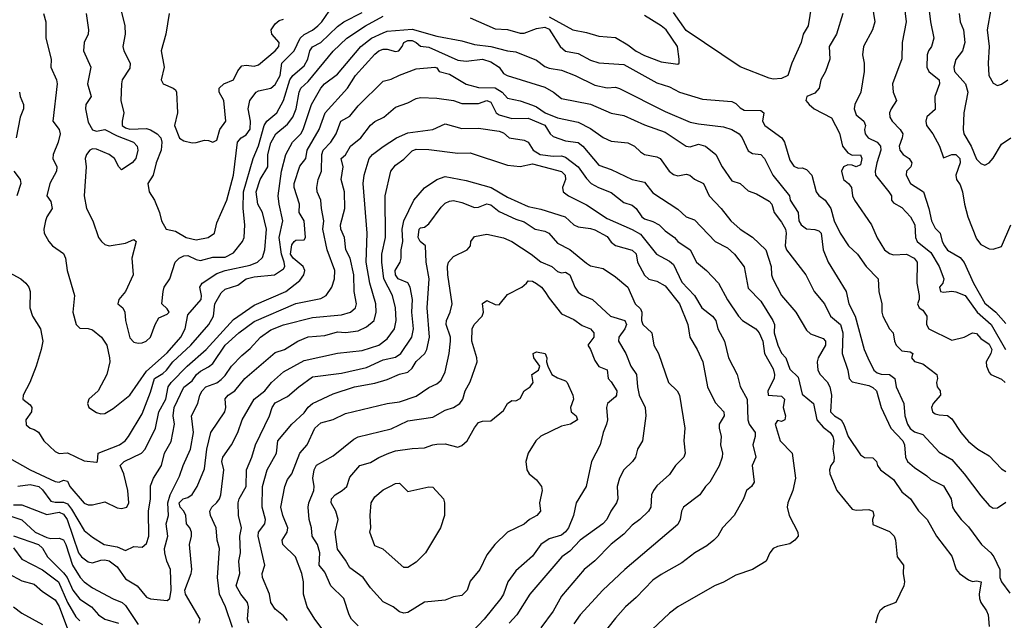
# Model space of a CAD drawing. Header units: metres. Extents: x -46681 to -43747, y -240911 to -237677.
# Tile 620 of 656: x -45669 to -45550, y -239042 to -238970. Entities that reach past the tile are written whole.
import ezdxf

# ---------------------------------------------------------------- set-up
doc = ezdxf.new("R2010")
doc.units = ezdxf.units.M
doc.layers.add('CONTOUR_INDEX', color=1, linetype='Continuous')
doc.layers.add('CONTOUR_INTER', color=3, linetype='Continuous')

msp = doc.modelspace()

# ---------------------------------------------------------------- linework, layer by layer
at = {"layer": 'CONTOUR_INDEX'}
for points, elevation in [([(-45562.31, -238968.02), (-45562.1, -238970.02), (-45562.58, -238972.52), (-45562.6, -238974.51), (-45563.74, -238977.52), (-45563.64, -238978.52), (-45563.24, -238979.52), (-45563.91, -238980.52), (-45564.08, -238981.02), (-45564.05, -238981.52), (-45563.78, -238982.02), (-45562.81, -238983.02), (-45562.5, -238983.52), (-45562.56, -238984.02), (-45562.94, -238985.02), (-45562.87, -238985.52), (-45562.46, -238986.02), (-45561.74, -238986.52), (-45561.39, -238987.02), (-45561.51, -238987.52), (-45562.03, -238988.02), (-45562.1, -238988.52), (-45561.57, -238989.52), (-45560.01, -238990.52), (-45559.36, -238992.52), (-45559.03, -238994.02), (-45558.6, -238994.92), (-45558, -238995.52), (-45557.76, -238996.52), (-45557.48, -238997.02), (-45557.1, -238997.56), (-45555.6, -238998.43), (-45555.1, -238999.03), (-45553.99, -239001.52), (-45552.6, -239003.94), (-45551.29, -239005.02), (-45550.1, -239006.41)], 90), ([(-45650.85, -238969.02), (-45651.26, -238971.52), (-45651.84, -238973.52), (-45651.46, -238975.52), (-45651.83, -238977.02), (-45651.58, -238977.52), (-45650.37, -238978.02), (-45650.1, -238978.23), (-45649.97, -238978.52), (-45649.84, -238981.02), (-45650.2, -238982.52), (-45649.6, -238984.07), (-45649.1, -238984.36), (-45648.1, -238984.61), (-45647.6, -238984.59), (-45646.6, -238984.28), (-45646.1, -238984.32), (-45645.6, -238984.55), (-45645.1, -238984.3), (-45644.76, -238983.02), (-45644.03, -238982.02), (-45644.27, -238979.52), (-45644.84, -238978.52), (-45644.85, -238978.02), (-45644.26, -238977.52), (-45643.11, -238977.02), (-45642.6, -238975.96), (-45642.1, -238975.34), (-45641.6, -238975.27), (-45640.6, -238975.39), (-45640.1, -238975.23), (-45638.09, -238973.52), (-45637.65, -238973.02), (-45637.6, -238972.52), (-45638.5, -238971.52), (-45638.56, -238971.02), (-45638.1, -238970.27), (-45637.6, -238969.88), (-45637.1, -238969.71)], 90), ([(-45670.1, -239022.61), (-45667.59, -239024.02), (-45664.6, -239025.43), (-45664.1, -239025.51), (-45663.6, -239025.27), (-45663.1, -239025.41), (-45662.82, -239026.02), (-45661.1, -239028.05), (-45660.6, -239028.25), (-45660.1, -239028.23), (-45658.6, -239027.88), (-45657.1, -239028.59), (-45656.6, -239028.7), (-45655.94, -239028.52), (-45655.71, -239028.02), (-45655.83, -239026.52), (-45656.33, -239024.52), (-45656.74, -239023.52), (-45656.28, -239023.02), (-45654.2, -239022.02), (-45653.75, -239021.52), (-45652.5, -239019.02), (-45652.11, -239017.02), (-45651.24, -239015.52), (-45650.96, -239014.02), (-45650.63, -239013.52), (-45648.68, -239011.52), (-45646.4, -239009.52), (-45643.1, -239005.9), (-45640.6, -239004.18), (-45636.81, -239002.52), (-45635.1, -239001.2), (-45634.63, -239000.52), (-45634.53, -239000.02), (-45634.72, -238999.52), (-45635.93, -238998.52), (-45636.23, -238998.02), (-45636.1, -238996.92), (-45635.79, -238996.52), (-45635.6, -238996.36), (-45634.6, -238996.3), (-45634.43, -238996.02), (-45634.61, -238994.02), (-45635.18, -238993.02), (-45635.15, -238992.02), (-45635.79, -238990.02), (-45635.8, -238989.52), (-45635.1, -238987.45), (-45634.38, -238986.52), (-45634.24, -238985.52), (-45632.78, -238983.02), (-45632.06, -238981.02), (-45629.37, -238978.02), (-45628.41, -238976.52), (-45626.1, -238973.93), (-45625.6, -238973.53), (-45625.1, -238973.32), (-45624.6, -238973.32), (-45623.6, -238973.6), (-45623.18, -238973.52), (-45622.79, -238973.02), (-45622.6, -238972.52), (-45622.1, -238972.28), (-45621.6, -238972.29), (-45621.1, -238972.52), (-45620.6, -238972.99), (-45619.6, -238973.11), (-45616.1, -238974.66), (-45615.1, -238974.78), (-45613.1, -238974.55), (-45612.1, -238974.85), (-45611.1, -238975.49), (-45610.6, -238976.25), (-45610.15, -238976.52), (-45605.6, -238977.9), (-45604.55, -238978.52), (-45603.6, -238979.29), (-45600.1, -238979.95), (-45597.6, -238981.06), (-45596.1, -238981.33), (-45593.6, -238982.44), (-45591.1, -238983.35), (-45588.6, -238985.01), (-45588.1, -238985.09), (-45587.1, -238984.78), (-45586.26, -238985.02), (-45585, -238986.02), (-45584.27, -238987.52), (-45583.1, -238989.21), (-45582.08, -238989.52), (-45581.1, -238990.42), (-45580.1, -238990.78), (-45578.6, -238991.66), (-45578.27, -238992.02), (-45577.99, -238993.02), (-45577.1, -238994.2), (-45576.64, -238995.02), (-45576.56, -238995.52), (-45576.68, -238997.02), (-45576.49, -238997.52), (-45574.18, -239000.52), (-45573.17, -239002.52), (-45571.93, -239004.02), (-45571.19, -239005.52), (-45570, -239006.52), (-45569.72, -239007.52), (-45569.79, -239010.02), (-45569.13, -239012.02), (-45568.95, -239013.02), (-45568.6, -239013.43), (-45566.6, -239013.87), (-45566.1, -239014.11), (-45565.66, -239014.52), (-45565.09, -239016.52), (-45563.92, -239019.02), (-45562.49, -239020.52), (-45562.29, -239021.02), (-45562.17, -239022.52), (-45561.91, -239023.02), (-45561.1, -239023.75), (-45559.6, -239024.73), (-45559.1, -239025.18), (-45557.6, -239025.97), (-45556.67, -239027.52), (-45556.52, -239028.52), (-45556.22, -239029.02), (-45555.47, -239030.02), (-45554.6, -239030.88), (-45553.03, -239033.02), (-45551.9, -239034.02), (-45551.51, -239034.52), (-45550.82, -239036.02), (-45550.81, -239037.02), (-45550.62, -239037.52), (-45549.6, -239038.87)], 95), ([(-45641.28, -239042.52), (-45641.43, -239042.02), (-45641.3, -239040.52), (-45641.42, -239040.02), (-45642.24, -239039.02), (-45642.77, -239038.02), (-45642.36, -239036.52), (-45642.46, -239035.02), (-45642.27, -239034.02), (-45642.33, -239032.02), (-45642.13, -239031.02), (-45642.51, -239029.52), (-45642.56, -239028.02), (-45642.41, -239027.52), (-45641.6, -239026.02), (-45641.55, -239024.02), (-45640.9, -239022.52), (-45640.45, -239021.02), (-45638.77, -239017.52), (-45638.47, -239016.52), (-45638.1, -239015.96), (-45636.6, -239015.19), (-45635.25, -239014.02), (-45633.6, -239012.83), (-45630.1, -239012.39), (-45627.1, -239011.69), (-45625.1, -239010.79), (-45623.6, -239010.44), (-45622.97, -239010.02), (-45621.63, -239008.02), (-45621.42, -239007.02), (-45621.63, -239005.02), (-45621.56, -239003.52), (-45621.83, -239002.02), (-45622.1, -239001.51), (-45623.28, -239001.02), (-45623.6, -239000.52), (-45623.62, -239000.02), (-45623.03, -238999.02), (-45622.93, -238998.52), (-45622.93, -238997.52), (-45622.73, -238996.52), (-45622.78, -238995.02), (-45622.61, -238994.02), (-45621.39, -238991.52), (-45620.1, -238990.06), (-45618.6, -238989.02), (-45617.6, -238988.66), (-45615.1, -238989.15), (-45612.09, -238990.02), (-45610.1, -238991.16), (-45607.6, -238992.28), (-45606.1, -238992.62), (-45603.18, -238993.52), (-45602.1, -238994.52), (-45601.6, -238994.73), (-45600.1, -238994.93), (-45599.6, -238995.12), (-45598.1, -238995.91), (-45597.6, -238996.6), (-45597.1, -238997.01), (-45595.1, -238997.54), (-45594.6, -238997.99), (-45594.46, -238999.02), (-45593.6, -239000.55), (-45593.1, -239001.05), (-45592.1, -239001.28), (-45591.1, -239001.87), (-45589.37, -239004.02), (-45588.39, -239006.52), (-45588.16, -239008.02), (-45587.27, -239009.52), (-45586.58, -239011.02), (-45586.02, -239014.02), (-45585.1, -239015.93), (-45584.04, -239017.02), (-45584.02, -239017.52), (-45584.61, -239018.52), (-45584.62, -239019.02), (-45584.36, -239020.02), (-45584.45, -239021.02), (-45584.21, -239022.02), (-45584.23, -239022.52), (-45584.6, -239023.55), (-45585.73, -239025.52), (-45586.26, -239026.02), (-45586.95, -239027.02), (-45588.92, -239028.52), (-45589.14, -239029.02), (-45589.29, -239030.02), (-45589.6, -239030.6), (-45595.97, -239036.02), (-45598.63, -239038.52), (-45601.34, -239041.52), (-45602.1, -239042.57)], 100), ([(-45624.27, -239026.02), (-45623.6, -239025.68), (-45623.1, -239025.62), (-45622.1, -239026.63), (-45619.6, -239026.08), (-45619.1, -239026.11), (-45617.82, -239027.52), (-45617.69, -239028.02), (-45617.68, -239029.52), (-45618.19, -239031.02), (-45619.99, -239034.02), (-45621.1, -239035.14), (-45622.1, -239035.8), (-45622.6, -239035.8), (-45625.1, -239033.58), (-45626.1, -239033.2), (-45626.68, -239031.52), (-45626.55, -239031.02), (-45626.66, -239029.52), (-45626.51, -239028.02), (-45626.1, -239027.29), (-45625.1, -239026.42), (-45624.27, -239026.02)], 105), ([(-45669.6, -239033.43), (-45668.6, -239034.79), (-45666.1, -239036.09), (-45664.19, -239037.52), (-45663.1, -239040.03), (-45662.1, -239041.73), (-45661.6, -239042.23)], 100)]:
    msp.add_lwpolyline(points, dxfattribs=dict(at, elevation=elevation))
at = {"layer": 'CONTOUR_INTER'}
for points, elevation in [([(-45559.51, -238967.02), (-45559.15, -238970.02), (-45558.76, -238972.02), (-45559.02, -238973.02), (-45559.4, -238973.52), (-45559.54, -238974.02), (-45559.6, -238975.52), (-45559.35, -238976.02), (-45558.1, -238977.01), (-45558.07, -238977.52), (-45558.63, -238979.02), (-45558.6, -238980.61), (-45559.6, -238981.5), (-45559.72, -238982.02), (-45559.62, -238982.52), (-45558.87, -238983.52), (-45558.06, -238985.02), (-45557.6, -238986.42), (-45556.6, -238986.03), (-45556.1, -238986.04), (-45555.64, -238986.52), (-45555.6, -238987.02), (-45556.12, -238988.52), (-45556.01, -238989.02), (-45555.6, -238989.67), (-45555.29, -238990.52), (-45555.07, -238992.02), (-45554.68, -238993.52), (-45553.6, -238996.17), (-45553.1, -238996.86), (-45552.1, -238997.41), (-45551.6, -238997.45), (-45550.6, -238997.1), (-45549.5, -238994.52)], 89), ([(-45573.51, -238968.02), (-45573.91, -238970.52), (-45574.5, -238971.52), (-45574.73, -238972.52), (-45575.87, -238975.02), (-45576.36, -238976.52), (-45577.1, -238976.87), (-45578.1, -238976.96), (-45578.6, -238976.83), (-45582.1, -238975.46), (-45588.6, -238971.1), (-45590.1, -238968.93)], 93), ([(-45566.18, -238968.02), (-45565.88, -238970.02), (-45566.15, -238971.02), (-45567.21, -238973.02), (-45567.34, -238974.02), (-45567.14, -238975.02), (-45567.14, -238976.02), (-45567.53, -238978.52), (-45568.28, -238980.02), (-45568.37, -238980.52), (-45568.1, -238981.23), (-45567.19, -238982.02), (-45567, -238982.52), (-45567.1, -238983.02), (-45567.03, -238983.52), (-45566.66, -238984.02), (-45565.6, -238984.54), (-45565.19, -238985.02), (-45565.15, -238985.52), (-45565.64, -238987.02), (-45565.84, -238988.02), (-45565.8, -238988.52), (-45564.16, -238990.52), (-45563.87, -238991.02), (-45563.86, -238991.52), (-45563.6, -238991.86), (-45562.6, -238992.41), (-45561.57, -238993.52), (-45561.06, -238994.52), (-45560.98, -238996.02), (-45560.78, -238996.52), (-45559.1, -238997.85), (-45558.1, -238999.52), (-45557.55, -239001.02), (-45557.69, -239001.52), (-45558.08, -239002.02), (-45557.96, -239002.52), (-45557.6, -239002.61), (-45556.6, -239002.51), (-45556.1, -239002.58), (-45554.99, -239003.02), (-45553.53, -239005.02), (-45551.84, -239006.52), (-45550.13, -239009.52)], 91), ([(-45551.91, -238968.52), (-45552.33, -238971.02), (-45552.09, -238973.02), (-45552.21, -238975.02), (-45552.13, -238976.52), (-45551.6, -238977.41), (-45551.1, -238977.73), (-45550.6, -238977.55), (-45549.84, -238977.02)], 87), ([(-45665.98, -238969.02), (-45665.73, -238970.02), (-45665.7, -238972.02), (-45665.06, -238974.52), (-45665.09, -238975.52), (-45664.43, -238977.02), (-45664.36, -238977.52), (-45664.85, -238982.02), (-45664.11, -238983.02), (-45663.98, -238983.52), (-45664.23, -238984.52), (-45664.81, -238986.02), (-45664.86, -238986.52), (-45664.37, -238987.52), (-45664.41, -238988.02), (-45665.21, -238989.52), (-45665.61, -238991.02), (-45665.1, -238991.7), (-45664.93, -238992.52), (-45665.58, -238993.52), (-45665.75, -238994.02), (-45665.96, -238995.02), (-45665.93, -238995.52), (-45665.36, -238996.52), (-45664.91, -238997.02), (-45663.6, -238997.96), (-45663.35, -238998.52), (-45663.14, -239000.02), (-45662.27, -239003.02), (-45662.46, -239005.02), (-45662.05, -239006.52), (-45661.6, -239006.96), (-45660.6, -239006.99), (-45660.1, -239007.16), (-45659.01, -239008.02), (-45658.37, -239009.02), (-45658.03, -239010.52), (-45658, -239011.02), (-45658.38, -239012.52), (-45659.41, -239014.52), (-45660.54, -239015.52), (-45660.71, -239016.02), (-45660.52, -239016.52), (-45659.6, -239017.13), (-45659.1, -239017.29), (-45658.6, -239017.22), (-45657.6, -239016.65), (-45655.6, -239015.02), (-45653.6, -239012.15), (-45651.1, -239009.92), (-45649.47, -239008.02), (-45648.91, -239007.02), (-45648.6, -239005.33), (-45647, -239003.52), (-45646.97, -239003.02), (-45647.15, -239002.02), (-45646.87, -239001.52), (-45645.1, -239000.35), (-45644.1, -238999.99), (-45641.1, -238999.35), (-45640.22, -238999.02), (-45639.6, -238998.43), (-45639.32, -238997.52), (-45639.13, -238995.02), (-45639.63, -238993.02), (-45640.19, -238992.02), (-45640.36, -238990.52), (-45639.89, -238989.02), (-45638.99, -238987.52), (-45638.96, -238986.02), (-45638.6, -238984.61), (-45638, -238983.52), (-45636.6, -238982.38), (-45635.96, -238981.52), (-45635.55, -238980.52), (-45635.21, -238978.52), (-45635, -238978.02), (-45634.1, -238977.23), (-45631.1, -238973.59), (-45629.45, -238972.02), (-45627.22, -238970.52), (-45625.1, -238969.34)], 93), ([(-45660.84, -238969.02), (-45660.56, -238971.02), (-45660.63, -238971.52), (-45661.1, -238972.52), (-45661.18, -238973.52), (-45660.31, -238975.52), (-45660.71, -238977.52), (-45660.27, -238979.02), (-45660.89, -238980.02), (-45660.93, -238980.52), (-45660.6, -238982.14), (-45660.1, -238983.04), (-45659.6, -238983.23), (-45658.6, -238983), (-45657.1, -238983.78), (-45655.16, -238984.52), (-45654.7, -238985.02), (-45654.64, -238985.52), (-45654.87, -238986.52), (-45655.3, -238987.02), (-45656.6, -238987.86), (-45656.93, -238987.52), (-45657.45, -238986.52), (-45658.1, -238986.04), (-45659.6, -238985.4), (-45660.1, -238985.33), (-45660.4, -238985.52), (-45660.83, -238986.02), (-45660.99, -238986.52), (-45660.85, -238987.52), (-45661.11, -238991.02), (-45660.81, -238992.52), (-45660.06, -238994.02), (-45659.38, -238996.02), (-45659.02, -238996.52), (-45658.6, -238996.87), (-45658.1, -238997.05), (-45656.1, -238996.71), (-45655.1, -238996.25), (-45654.85, -238996.52), (-45655.37, -238998.52), (-45655.21, -239000.52), (-45656.1, -239002.52), (-45656.91, -239003.52), (-45657.04, -239004.02), (-45656.44, -239004.52), (-45656.19, -239005.02), (-45656.13, -239006.02), (-45655.6, -239008.12), (-45655.1, -239008.65), (-45654.6, -239008.77), (-45654.1, -239008.73), (-45653.62, -239008.52), (-45653.1, -239008.05), (-45652.54, -239006.52), (-45652.1, -239005.71), (-45651.1, -239005.28), (-45650.85, -239005.02), (-45651.1, -239004.62), (-45651.73, -239004.02), (-45651.56, -239002.52), (-45651.44, -239002.02), (-45650.79, -239001.02), (-45650.14, -238999.02), (-45649.66, -238998.52), (-45649.1, -238998.25), (-45648.6, -238998.18), (-45647.6, -238998.69), (-45647.1, -238998.8), (-45645.6, -238998.38), (-45644.1, -238998.41), (-45643.1, -238997.86), (-45642.01, -238996.52), (-45641.83, -238996.02), (-45641.74, -238994.52), (-45641.94, -238992.52), (-45641.89, -238990.52), (-45640.72, -238986.52), (-45640.1, -238984.97), (-45639.43, -238982.52), (-45639.1, -238981.99), (-45637.88, -238981.02), (-45637.1, -238979.52), (-45636.33, -238977.02), (-45635.98, -238976.52), (-45634.6, -238975.33), (-45634.17, -238974.52), (-45633.91, -238973.52), (-45633.6, -238973.04), (-45632.57, -238972.52), (-45630.6, -238970.59), (-45629.82, -238970.02), (-45627.6, -238968.92)], 92), ([(-45656.6, -238968.87), (-45656.19, -238970.52), (-45656.16, -238971.52), (-45656.42, -238973.02), (-45656.33, -238973.52), (-45655.54, -238975.02), (-45655.6, -238975.61), (-45656.52, -238977.02), (-45656.59, -238977.52), (-45656.67, -238979.52), (-45656.33, -238981.02), (-45656.53, -238982.02), (-45656.5, -238982.52), (-45656.1, -238982.81), (-45655.6, -238982.96), (-45653.6, -238982.91), (-45653.1, -238983.05), (-45652.31, -238983.52), (-45651.85, -238984.02), (-45651.72, -238984.52), (-45651.84, -238985.52), (-45652.42, -238987.02), (-45652.79, -238988.52), (-45653.41, -238989.52), (-45653.25, -238990.52), (-45652.62, -238991.52), (-45652.01, -238993.02), (-45651.79, -238994.02), (-45651.23, -238995.02), (-45650.1, -238995.25), (-45648.79, -238996.02), (-45647.6, -238996.31), (-45646.16, -238996.02), (-45645.4, -238995.52), (-45645.1, -238994.25), (-45643.9, -238991.52), (-45643.11, -238988.52), (-45642.64, -238984.52), (-45642.2, -238984.02), (-45641.6, -238983.65), (-45641.1, -238982.97), (-45641.06, -238982.02), (-45641.33, -238980.52), (-45641.14, -238979.52), (-45640.38, -238978.52), (-45640.1, -238978.36), (-45638.6, -238978.05), (-45638.1, -238977.58), (-45637.5, -238976.52), (-45637.27, -238975.02), (-45635.8, -238973.52), (-45635.08, -238972.02), (-45634.6, -238971.55), (-45633.6, -238971.03), (-45632.97, -238970.52), (-45632.47, -238970.02), (-45631.6, -238968.76)], 91), ([(-45614.6, -238969.55), (-45611.6, -238970.87), (-45610.1, -238970.98), (-45608.6, -238971.41), (-45608.1, -238971.41), (-45606.6, -238970.83), (-45605.6, -238970.7), (-45605.1, -238970.92), (-45603.78, -238973.02), (-45603.1, -238973.57), (-45601.6, -238973.86), (-45600.1, -238974.64), (-45599.1, -238974.99), (-45596.1, -238975.2), (-45592.1, -238977.37), (-45590.6, -238977.88), (-45589.39, -238978.52), (-45586.6, -238979.34), (-45583.1, -238979.62), (-45582.6, -238979.87), (-45582.1, -238980.4), (-45581.6, -238980.68), (-45579.6, -238980.74), (-45579.24, -238981.02), (-45579.4, -238982.02), (-45579.13, -238982.52), (-45577.05, -238984.02), (-45576.74, -238984.52), (-45576.1, -238986.72), (-45575.6, -238987.45), (-45575.1, -238987.67), (-45574.6, -238987.64), (-45574.1, -238987.82), (-45573.43, -238988.52), (-45572.93, -238990.52), (-45572.6, -238990.98), (-45571.85, -238991.52), (-45571.18, -238992.52), (-45570.76, -238994.02), (-45570.05, -238995.52), (-45569.03, -238997.02), (-45567.94, -238998.02), (-45566.92, -238999.52), (-45565.45, -239001.02), (-45565.39, -239002.52), (-45565.03, -239004.02), (-45565.03, -239005.02), (-45564.9, -239005.52), (-45564.1, -239007.03), (-45563.66, -239007.52), (-45563.51, -239008.52), (-45563.29, -239009.02), (-45562.6, -239009.67), (-45561.6, -239009.79), (-45561.29, -239010.02), (-45561.43, -239010.52), (-45561.1, -239010.97), (-45560.1, -239011.24), (-45558.38, -239012.52), (-45558.32, -239013.02), (-45558.45, -239013.52), (-45558.35, -239014.02), (-45558.01, -239014.52), (-45557.95, -239015.02), (-45558.84, -239016.02), (-45559.03, -239016.52), (-45558.9, -239017.02), (-45558.6, -239017.27), (-45558.1, -239017.41), (-45557.1, -239017.48), (-45556.6, -239017.88), (-45555.51, -239019.52), (-45554.6, -239020.61), (-45553.47, -239021.52), (-45552.1, -239022.32), (-45550.6, -239023.9), (-45550.1, -239024.23)], 93), ([(-45605.1, -238969.44), (-45602.25, -238971.02), (-45600.6, -238971.31), (-45599.1, -238971.78), (-45597.1, -238971.94), (-45595.6, -238972.81), (-45594.6, -238973.56), (-45593.6, -238974.08), (-45591.6, -238974.86), (-45589.6, -238975.16), (-45589.42, -238975.02), (-45589.43, -238974.52), (-45589.64, -238973.02), (-45591, -238971.02), (-45591.58, -238970.52), (-45593.6, -238969.28)], 92), ([(-45569.71, -238969.02), (-45570.49, -238971.52), (-45571.38, -238973.02), (-45571.28, -238974.52), (-45571.8, -238976.02), (-45572.38, -238977.02), (-45572.56, -238978.02), (-45573.1, -238978.62), (-45574.06, -238979.02), (-45574.19, -238979.52), (-45573.79, -238980.02), (-45573.15, -238980.52), (-45571.1, -238981.59), (-45570.1, -238983.44), (-45569.76, -238985.02), (-45569.1, -238985.84), (-45568.6, -238986.12), (-45567.6, -238986.06), (-45567.44, -238986.52), (-45567.6, -238987.28), (-45568.1, -238987.52), (-45568.6, -238987.3), (-45569.1, -238987.26), (-45569.65, -238987.52), (-45569.89, -238988.02), (-45569.65, -238989.02), (-45569.02, -238989.52), (-45568.66, -238990.02), (-45568.54, -238991.02), (-45568.32, -238991.52), (-45566.27, -238994.52), (-45565.6, -238996.05), (-45564.68, -238997.52), (-45564.1, -238997.96), (-45563.6, -238998.1), (-45562.05, -238998.02), (-45561.14, -238998.52), (-45560.78, -238999.02), (-45560.8, -239001.52), (-45560.52, -239003.02), (-45560.52, -239003.52), (-45560.74, -239004.02), (-45560.54, -239004.52), (-45560.1, -239004.79), (-45559.59, -239005.52), (-45559.63, -239006.52), (-45559.34, -239007.02), (-45556.6, -239008.39), (-45555.1, -239008.05), (-45554.1, -239007.52), (-45553.6, -239007.6), (-45553.1, -239008.18), (-45552.1, -239008.88), (-45551.77, -239009.52), (-45551.89, -239010.02), (-45552.44, -239011.02), (-45552.4, -239011.52), (-45552.1, -239012.28), (-45551.89, -239012.52), (-45550.6, -239013.1), (-45550.17, -239013.52)], 92), ([(-45555.7, -238969.02), (-45555.58, -238970.02), (-45555.19, -238971.02), (-45555.03, -238972.52), (-45555.3, -238973.52), (-45556.1, -238974.58), (-45556.34, -238975.52), (-45556.28, -238976.02), (-45554.95, -238977.52), (-45554.67, -238978.52), (-45555.14, -238981.02), (-45555.22, -238983.02), (-45555.13, -238983.52), (-45554.25, -238985.02), (-45553.6, -238986.57), (-45553.1, -238987.1), (-45552.6, -238987.31), (-45552.1, -238987.02), (-45551.6, -238986.45), (-45550.6, -238984.77), (-45549.47, -238984.02)], 88), ([(-45670.58, -239000.02), (-45668.71, -239001.02), (-45668.12, -239001.52), (-45667.77, -239002.02), (-45667.58, -239002.52), (-45667.65, -239004.52), (-45667.31, -239005.52), (-45666.34, -239007.02), (-45666.09, -239008.52), (-45666.26, -239009.52), (-45666.88, -239011.52), (-45667.65, -239013.52), (-45668.46, -239015.02), (-45668.49, -239015.52), (-45667.6, -239016.21), (-45667.4, -239016.52), (-45667.45, -239017.02), (-45668.11, -239018.02), (-45668.1, -239018.61), (-45667.6, -239019.01), (-45667.1, -239019.15), (-45666.6, -239019.47), (-45665.94, -239020.52), (-45664.6, -239021.83), (-45664.1, -239022.05), (-45663.1, -239021.96), (-45661.1, -239022.94), (-45659.6, -239023.12), (-45659.47, -239023.02), (-45659.42, -239022.02), (-45656.84, -239021.02), (-45656.17, -239020.52), (-45655.74, -239020.02), (-45654.1, -239017.27), (-45653.1, -239014.67), (-45652.61, -239013.02), (-45651.6, -239012.43), (-45651.16, -239012.02), (-45650.4, -239011.02), (-45648.24, -239009.02), (-45646.06, -239006.52), (-45645.51, -239005.52), (-45645.35, -239004.02), (-45644.6, -239002.69), (-45644.1, -239002.25), (-45642.6, -239001.77), (-45641.59, -239001.02), (-45640.6, -239000.77), (-45638.15, -239000.52), (-45637.1, -238999.79), (-45636.94, -238999.52), (-45636.99, -238999.02), (-45637.31, -238998.02), (-45637.62, -238996.02), (-45637.17, -238994.02), (-45637.62, -238992.02), (-45637.71, -238991.02), (-45637.34, -238988.02), (-45636.81, -238986.02), (-45636.02, -238984.52), (-45635, -238983.52), (-45634.7, -238983.02), (-45633.73, -238980.02), (-45632.58, -238978.02), (-45632.16, -238977.52), (-45630.6, -238976.35), (-45627.79, -238973.02), (-45626.47, -238972.02), (-45625.1, -238971.35), (-45624.6, -238971.18), (-45621.6, -238970.92), (-45618.6, -238971.77), (-45615.6, -238972.31), (-45614.1, -238972.78), (-45612.1, -238973), (-45610.1, -238973.53), (-45609.1, -238973.66), (-45606.6, -238974.66), (-45605.6, -238975.44), (-45605.1, -238975.64), (-45603.6, -238975.88), (-45601.95, -238976.52), (-45599.6, -238977.69), (-45598.1, -238978.01), (-45597.1, -238977.93), (-45596.6, -238978.06), (-45591.1, -238980.86), (-45588.1, -238982.12), (-45587.1, -238982.35), (-45584.1, -238982.69), (-45583.1, -238983.01), (-45582.22, -238983.52), (-45581.84, -238984.02), (-45581.1, -238985.57), (-45580.6, -238985.89), (-45579.6, -238986.02), (-45579.16, -238986.52), (-45578.13, -238988.52), (-45576.13, -238991.02), (-45576.06, -238991.52), (-45575.11, -238993.02), (-45575.03, -238994.02), (-45574.73, -238994.52), (-45574.1, -238994.98), (-45573.1, -238995.07), (-45572.6, -238995.23), (-45572.33, -238995.52), (-45572.1, -238997.52), (-45571.49, -238999.02), (-45569.32, -239002.52), (-45569.01, -239004.02), (-45568.25, -239005.52), (-45567.15, -239009.52), (-45566.72, -239010.52), (-45566, -239012.02), (-45565.6, -239012.32), (-45565.1, -239012.48), (-45564.1, -239012.52), (-45563.47, -239013.02), (-45563.28, -239014.02), (-45562.38, -239016.02), (-45562.24, -239017.52), (-45561.94, -239018.52), (-45561.6, -239019.03), (-45561.1, -239019.43), (-45560.1, -239019.78), (-45558.1, -239021.89), (-45556.6, -239022.77), (-45555.1, -239024.49), (-45553.1, -239027.17), (-45552.1, -239028.32), (-45551.6, -239028.63), (-45551.1, -239028.61), (-45550.1, -239027.92)], 94), ([(-45669.1, -239026), (-45667.6, -239025.78), (-45666.54, -239026.02), (-45666.1, -239026.45), (-45665.1, -239027.81), (-45664.6, -239027.94), (-45663.6, -239027.92), (-45663.1, -239028.13), (-45662.6, -239028.75), (-45661.1, -239031.33), (-45660.1, -239032.14), (-45658.69, -239033.02), (-45657.1, -239033.31), (-45656.1, -239033.73), (-45655.1, -239033.25), (-45654.1, -239033.35), (-45653.6, -239032.91), (-45653.31, -239032.02), (-45653.35, -239029.02), (-45653.09, -239027.52), (-45653.1, -239025.97), (-45652.73, -239025.02), (-45651.79, -239023.52), (-45651.43, -239022.02), (-45650.6, -239020.61), (-45650.2, -239018.52), (-45650.38, -239017.52), (-45650.26, -239016.52), (-45649.1, -239014.08), (-45648.1, -239013.29), (-45647.56, -239012.52), (-45647.1, -239012.13), (-45646.1, -239011.63), (-45645.6, -239011.22), (-45644.1, -239009.01), (-45642.48, -239007.52), (-45640.6, -239006.15), (-45635.6, -239004), (-45632.6, -239003.36), (-45631.94, -239003.02), (-45631.25, -239002.02), (-45630.93, -239001.02), (-45630.89, -239000.02), (-45631.82, -238997.52), (-45632.36, -238995.02), (-45632.22, -238994.02), (-45632.52, -238992.52), (-45632.57, -238991.52), (-45633.04, -238990.52), (-45633.09, -238990.02), (-45632.92, -238989.02), (-45632.5, -238988.02), (-45632.46, -238986.02), (-45632.29, -238985.52), (-45631.37, -238984.52), (-45630.74, -238983.52), (-45630.17, -238982.02), (-45629.1, -238981.41), (-45628.1, -238980.15), (-45625.1, -238977.19), (-45624.1, -238976.96), (-45623.1, -238976.46), (-45621.1, -238975.72), (-45618.87, -238975.52), (-45618.6, -238975.6), (-45618.32, -238976.02), (-45617.1, -238976.36), (-45615.1, -238977.54), (-45613.6, -238977.95), (-45611.6, -238978), (-45610.74, -238978.52), (-45610.1, -238979.24), (-45608.6, -238979.57), (-45607.1, -238980.08), (-45606.6, -238980.29), (-45605.56, -238981.02), (-45604.1, -238981.6), (-45601.6, -238982.12), (-45600.1, -238982.9), (-45598.6, -238983.99), (-45597.6, -238984.43), (-45595.6, -238984.61), (-45594.81, -238985.02), (-45594.1, -238985.71), (-45593.6, -238986.01), (-45592.1, -238986.29), (-45591.73, -238986.52), (-45590.62, -238988.02), (-45590.1, -238988.42), (-45589.6, -238988.59), (-45588.6, -238988.39), (-45588.15, -238988.52), (-45587.6, -238988.99), (-45586.49, -238989.52), (-45585.8, -238991.02), (-45584.37, -238992.52), (-45583.19, -238994.02), (-45582.1, -238995.02), (-45580.6, -238995.97), (-45578.99, -238997.52), (-45578.33, -238999.52), (-45578.29, -239000.52), (-45578.13, -239001.02), (-45577.1, -239003), (-45575.37, -239005.02), (-45574.1, -239007.19), (-45573.6, -239007.62), (-45572.1, -239008.21), (-45571.8, -239008.52), (-45571.81, -239009.02), (-45572.67, -239010.52), (-45572.82, -239011.02), (-45572.74, -239012.02), (-45572.45, -239012.52), (-45571.6, -239013.42), (-45571.29, -239014.02), (-45571.07, -239015.02), (-45571.21, -239017.02), (-45570.71, -239017.52), (-45569.93, -239018.02), (-45569.6, -239018.57), (-45569.08, -239020.02), (-45567.6, -239022.23), (-45567.1, -239022.55), (-45566.1, -239022.59), (-45565.66, -239023.02), (-45565.54, -239023.52), (-45565.19, -239024.02), (-45563.6, -239025.2), (-45562.6, -239026.68), (-45561.58, -239027.52), (-45560.6, -239028.97), (-45559.56, -239030.02), (-45558.44, -239032.02), (-45556.6, -239034.42), (-45556.05, -239036.02), (-45555.67, -239036.52), (-45554.6, -239037.29), (-45554.1, -239037.47), (-45553.6, -239037.4), (-45553.05, -239037.52), (-45553.31, -239039.02), (-45553.27, -239039.52), (-45553.1, -239040.02), (-45552.4, -239041.02), (-45552.22, -239041.52), (-45552.1, -239042.92)], 96), ([(-45669.6, -239028.25), (-45668.6, -239028.25), (-45665.6, -239029.41), (-45664.1, -239029.14), (-45663.6, -239029.37), (-45663.13, -239030.02), (-45661.76, -239034.02), (-45661.43, -239034.52), (-45660.6, -239035.11), (-45660.1, -239035.24), (-45659.1, -239034.9), (-45658.6, -239034.86), (-45658.1, -239034.99), (-45657.1, -239035.71), (-45656.1, -239037.16), (-45654.7, -239038.02), (-45653.6, -239039.38), (-45653.1, -239039.56), (-45651.1, -239039.77), (-45650.76, -239039.52), (-45650.61, -239038.52), (-45650.68, -239036.02), (-45651.14, -239035.02), (-45651.39, -239034.02), (-45651.4, -239033.52), (-45651.03, -239032.02), (-45651.21, -239030.52), (-45650.93, -239029.52), (-45651.03, -239028.02), (-45650.74, -239027.02), (-45649.6, -239024.81), (-45649.19, -239023.52), (-45648.28, -239021.52), (-45647.92, -239019.52), (-45648.15, -239017.52), (-45647.4, -239016.02), (-45647.15, -239015.02), (-45646.88, -239014.52), (-45646.43, -239014.02), (-45645.1, -239013.56), (-45644.6, -239013.14), (-45644.1, -239012.64), (-45643.34, -239011.52), (-45642.1, -239010.24), (-45641.1, -239009.39), (-45639.84, -239008.02), (-45638.6, -239007.14), (-45637.1, -239006.56), (-45633.6, -239005.65), (-45630.1, -239005.36), (-45629.02, -239005.02), (-45628.4, -239004.52), (-45628.28, -239004.02), (-45628.57, -239002.52), (-45628.6, -239000.52), (-45629.07, -238998.52), (-45629.58, -238997.52), (-45629.75, -238996.02), (-45630.17, -238995.02), (-45630.23, -238994.52), (-45629.7, -238992.52), (-45629.74, -238990.52), (-45630.12, -238989.02), (-45629.89, -238987.52), (-45630.15, -238986.52), (-45629.6, -238986.07), (-45629, -238985.02), (-45627.76, -238984.02), (-45626.6, -238982.5), (-45626.1, -238982.04), (-45625.01, -238981.52), (-45623.6, -238980.32), (-45622.1, -238979.82), (-45621.1, -238979.27), (-45620.6, -238979.14), (-45618.6, -238979.25), (-45616.6, -238979.52), (-45615.6, -238979.89), (-45613.6, -238979.89), (-45612.6, -238979.5), (-45612.1, -238979.71), (-45611.47, -238981.02), (-45611.1, -238981.24), (-45609.6, -238981.67), (-45607.6, -238981.66), (-45605.6, -238982.5), (-45604.97, -238983.52), (-45604.6, -238983.87), (-45603.1, -238984.37), (-45601.6, -238984.57), (-45601.05, -238985.02), (-45599.1, -238987.31), (-45597.6, -238987.83), (-45595.1, -238989.03), (-45593.6, -238989.38), (-45592.6, -238990.66), (-45589.6, -238992.6), (-45588.6, -238993.53), (-45587.6, -238993.88), (-45585.1, -238996.51), (-45583.6, -238997.28), (-45582.77, -238998.02), (-45581.6, -238999.57), (-45581.1, -239002.13), (-45579.6, -239003.71), (-45578.16, -239006.02), (-45577.96, -239006.52), (-45577.97, -239007.52), (-45577.56, -239009.02), (-45577.1, -239009.95), (-45576.59, -239010.52), (-45576.1, -239011.89), (-45575.1, -239012.85), (-45574.6, -239014.92), (-45573.24, -239016.02), (-45572.83, -239018.02), (-45572.1, -239018.87), (-45571.24, -239019.52), (-45570.93, -239020.02), (-45570.82, -239020.52), (-45570.94, -239021.52), (-45570.76, -239022.52), (-45570.8, -239023.02), (-45571.18, -239023.52), (-45571.33, -239024.02), (-45571.3, -239024.52), (-45570.45, -239026.52), (-45568.6, -239028.77), (-45568.1, -239028.9), (-45566.6, -239028.81), (-45566.11, -239029.02), (-45566, -239029.52), (-45566.14, -239030.02), (-45566.1, -239030.6), (-45564.1, -239031.46), (-45563.52, -239032.02), (-45563.37, -239032.52), (-45563.17, -239034.52), (-45562.4, -239035.52), (-45562.46, -239036.52), (-45562.28, -239037.52), (-45562.38, -239038.02), (-45563.34, -239040.02), (-45564.71, -239040.52), (-45565.26, -239041.02), (-45565.52, -239041.52), (-45565.79, -239042.52)], 97), ([(-45668.87, -238978.52), (-45668.8, -238979.02), (-45668.4, -238980.02), (-45668.42, -238980.52), (-45668.79, -238981.52), (-45669.28, -238984.02)], 94), ([(-45647.25, -239042.52), (-45647.12, -239042.02), (-45648.87, -239039.02), (-45648.95, -239038.52), (-45648.19, -239036.52), (-45648.14, -239036.02), (-45648.39, -239033.02), (-45648.15, -239032.02), (-45648.18, -239031.52), (-45648.36, -239031.02), (-45648.77, -239030.52), (-45648.86, -239029.52), (-45649.1, -239029.02), (-45649.53, -239028.52), (-45649.67, -239028.02), (-45649.17, -239027.52), (-45648.6, -239027.38), (-45648.1, -239027.01), (-45647.5, -239026.02), (-45646.6, -239023.91), (-45646.3, -239021.52), (-45645.85, -239019.52), (-45644.15, -239017.02), (-45644.03, -239016.52), (-45644.1, -239015.47), (-45643.74, -239015.02), (-45642.94, -239014.52), (-45641.73, -239013.02), (-45638.1, -239009.88), (-45636.95, -239009.52), (-45635.37, -239008.52), (-45634.1, -239008), (-45632.1, -239007.85), (-45630.6, -239007.4), (-45629.6, -239007.47), (-45628.1, -239007.27), (-45627.1, -239006.81), (-45626.18, -239006.02), (-45625.93, -239005.02), (-45625.97, -239004.02), (-45626.67, -239001.52), (-45627.12, -238999.02), (-45627.02, -238995.52), (-45627.51, -238989.52), (-45627.35, -238988.52), (-45626.76, -238986.52), (-45626.35, -238986.02), (-45625.1, -238985.06), (-45623.48, -238984.02), (-45622.1, -238983.4), (-45619.1, -238983), (-45617.6, -238982.35), (-45615.6, -238982.91), (-45613.6, -238982.85), (-45611.1, -238983.22), (-45610.6, -238983.43), (-45609.91, -238984.02), (-45608.1, -238984.31), (-45607.63, -238984.52), (-45607.02, -238985.52), (-45606.16, -238986.02), (-45604.6, -238986.24), (-45603.6, -238986.18), (-45603.1, -238986.33), (-45601.6, -238987.52), (-45600.6, -238988.92), (-45600.01, -238989.52), (-45599.16, -238990.02), (-45597.6, -238990.6), (-45596.1, -238991.8), (-45595.1, -238992.14), (-45594.6, -238992.53), (-45593.92, -238993.52), (-45593.6, -238993.78), (-45592.6, -238994.11), (-45591.82, -238994.52), (-45591.1, -238995.22), (-45589.99, -238996.02), (-45589.58, -238996.52), (-45588.11, -238997.52), (-45587.35, -238999.02), (-45586.13, -239000.02), (-45584.7, -239001.52), (-45583.6, -239003.53), (-45582.28, -239005.52), (-45581.79, -239006.02), (-45580.19, -239007.02), (-45579.8, -239007.52), (-45579.37, -239008.52), (-45579.15, -239010.02), (-45578.1, -239011.84), (-45577.95, -239012.52), (-45578, -239013.02), (-45578.74, -239014.52), (-45578.72, -239015.02), (-45577.1, -239015.15), (-45576.75, -239015.52), (-45576.9, -239016.52), (-45576.63, -239017.52), (-45576.71, -239018.02), (-45577.1, -239018.19), (-45577.6, -239018.09), (-45577.88, -239018.52), (-45577.27, -239020.52), (-45575.81, -239022.02), (-45575.4, -239025.02), (-45575.75, -239026.52), (-45576.36, -239028.02), (-45576.41, -239028.52), (-45576.19, -239029.52), (-45575.14, -239031.52), (-45575.11, -239032.02), (-45575.48, -239032.52), (-45576.1, -239032.96), (-45577.6, -239033.25), (-45578.1, -239033.49), (-45578.49, -239034.02), (-45578.95, -239035.02), (-45580.59, -239036.02), (-45582.6, -239036.71), (-45584.1, -239037.58), (-45585.18, -239038.02), (-45589.6, -239040.54), (-45590.6, -239041.29), (-45594.1, -239044.6)], 98), ([(-45643.23, -239043.02), (-45644.07, -239040.52), (-45644.78, -239039.02), (-45645.04, -239037.02), (-45644.79, -239033.52), (-45645.09, -239032.52), (-45645.18, -239031.02), (-45645.86, -239029.52), (-45645.95, -239029.02), (-45645.72, -239028.52), (-45645.1, -239027.98), (-45644.78, -239027.52), (-45644.62, -239027.02), (-45644.29, -239024.02), (-45644.5, -239023.02), (-45644.39, -239022.52), (-45643.33, -239021.02), (-45642.6, -239019.52), (-45642.07, -239018.02), (-45640.63, -239015.52), (-45639.34, -239014.52), (-45638.55, -239013.52), (-45637.1, -239012.23), (-45634.6, -239010.87), (-45630.6, -239009.97), (-45627.6, -239009.65), (-45625.6, -239009.01), (-45624.6, -239008.26), (-45623.72, -239007.02), (-45623.52, -239006.02), (-45623.6, -239004.52), (-45623.95, -239003.02), (-45625.01, -239001.02), (-45625.25, -238999.02), (-45625.25, -238998.02), (-45624.8, -238996.02), (-45624.85, -238991.02), (-45624.17, -238988.02), (-45623.6, -238987.33), (-45622.6, -238986.59), (-45621.6, -238985.58), (-45621.1, -238985.39), (-45619.6, -238985.43), (-45616.1, -238985.87), (-45614.6, -238985.83), (-45610.1, -238987.32), (-45608.6, -238987.47), (-45607.1, -238987.15), (-45603.6, -238988.08), (-45603.18, -238988.52), (-45603.12, -238989.02), (-45603.49, -238990.02), (-45603.41, -238990.52), (-45602.75, -238991.02), (-45600.6, -238992.09), (-45598.1, -238993.74), (-45595.1, -238995.07), (-45594.1, -238995.63), (-45592.17, -238998.02), (-45590.6, -238998.89), (-45590.1, -238999.3), (-45589.1, -239001.43), (-45587.58, -239003.02), (-45586.71, -239004.52), (-45585.42, -239005.52), (-45585.02, -239006.02), (-45584.77, -239007.02), (-45583.97, -239008.52), (-45583.48, -239010.52), (-45582.44, -239012.52), (-45582.1, -239013.97), (-45581.23, -239015.52), (-45581.17, -239018.02), (-45581.01, -239018.52), (-45580.29, -239019.52), (-45580.28, -239020.02), (-45580.57, -239021.02), (-45580.2, -239022.52), (-45580.64, -239023.52), (-45580.39, -239025.52), (-45580.71, -239026.02), (-45581.3, -239026.52), (-45581.69, -239027.52), (-45582.82, -239029.52), (-45584.21, -239031.02), (-45584.78, -239032.02), (-45585.25, -239032.52), (-45586.1, -239033.19), (-45587.56, -239034.02), (-45589.1, -239035.24), (-45591.6, -239036.64), (-45592.6, -239037.34), (-45594.6, -239039.4), (-45595.91, -239040.52), (-45597.1, -239041.92), (-45598.77, -239044.02)], 99), ([(-45669.58, -238988.02), (-45668.79, -238989.02), (-45668.74, -238989.52), (-45669.19, -238991.02)], 94), ([(-45636.6, -239042.17), (-45637.1, -239041.61), (-45638.1, -239040.83), (-45638.62, -239040.02), (-45638.79, -239039.02), (-45639.61, -239037.02), (-45639.67, -239036.52), (-45639.34, -239035.52), (-45640.14, -239032.02), (-45640.08, -239031.52), (-45639.33, -239030.52), (-45639.27, -239030.02), (-45639.64, -239028.52), (-45639.63, -239026.02), (-45639.06, -239024.02), (-45637.94, -239022.02), (-45637.78, -239020.52), (-45636.08, -239018.52), (-45634.6, -239017.16), (-45634.1, -239016.47), (-45633.6, -239016.04), (-45631.1, -239014.85), (-45628.52, -239014.02), (-45626.1, -239013.58), (-45624.6, -239013.15), (-45623.1, -239012.49), (-45622.1, -239012.24), (-45621.6, -239011.76), (-45621.1, -239010.99), (-45620.08, -239010.02), (-45619.83, -239009.52), (-45619.52, -239008.02), (-45619.77, -239004.52), (-45619.56, -239001.02), (-45619.92, -238999.02), (-45619.99, -238997.02), (-45620.64, -238996.52), (-45620.87, -238996.02), (-45620.76, -238995.02), (-45620.6, -238994.85), (-45620.1, -238994.78), (-45619.6, -238994.37), (-45618.1, -238992.36), (-45617.6, -238991.89), (-45617.1, -238991.64), (-45616.6, -238991.58), (-45615.6, -238991.83), (-45614.1, -238992.43), (-45613.6, -238992.38), (-45612.6, -238991.97), (-45612.1, -238992.09), (-45611.1, -238992.91), (-45609.1, -238993.83), (-45608.1, -238994.16), (-45606.79, -238995.02), (-45605.6, -238995.26), (-45605.14, -238995.52), (-45604.1, -238996.72), (-45602.6, -238997.47), (-45600.6, -238999.12), (-45600.1, -238999.43), (-45598.6, -238999.76), (-45597.1, -239000.77), (-45595.62, -239002.02), (-45594.72, -239004.02), (-45594.1, -239004.63), (-45593.94, -239005.02), (-45593.97, -239006.02), (-45593.8, -239006.52), (-45592.74, -239007.52), (-45592.47, -239009.02), (-45591.9, -239010.02), (-45590.7, -239013.52), (-45589.69, -239014.52), (-45589.4, -239015.02), (-45588.75, -239019.02), (-45588.88, -239020.52), (-45588.71, -239022.02), (-45588.87, -239022.52), (-45589.89, -239023.52), (-45590.6, -239024.6), (-45592.1, -239025.95), (-45592.54, -239026.52), (-45592.77, -239027.02), (-45592.86, -239028.52), (-45593.13, -239029.02), (-45594.16, -239030.02), (-45595.1, -239030.7), (-45596.1, -239031.79), (-45597.6, -239032.99), (-45599.6, -239034.99), (-45600.86, -239036.02), (-45603.6, -239039.24), (-45604.6, -239041.06), (-45606.1, -239043.08)], 101), ([(-45632.17, -239043.52), (-45633.32, -239042.02), (-45634.25, -239040.52), (-45634.69, -239039.02), (-45634.68, -239037.52), (-45634.87, -239036.52), (-45635.65, -239034.52), (-45637.16, -239033.02), (-45637.24, -239032.52), (-45636.63, -239031.52), (-45636.58, -239031.02), (-45637.17, -239029.52), (-45637.39, -239028.52), (-45636.94, -239026.02), (-45636.6, -239025.19), (-45636.1, -239024.52), (-45635.12, -239022.02), (-45634.25, -239021.02), (-45633.33, -239019.02), (-45632.6, -239018.36), (-45631.1, -239017.98), (-45629.6, -239017.25), (-45624.6, -239016.03), (-45623.1, -239015.83), (-45621.1, -239015.14), (-45619.6, -239014.12), (-45618.6, -239013.66), (-45618.1, -239013.24), (-45617.6, -239012.22), (-45617.14, -239010.02), (-45616.98, -239008.52), (-45616.99, -239008.02), (-45617.5, -239006.52), (-45617.46, -239006.02), (-45617, -239005.02), (-45616.79, -239004.02), (-45617.3, -239000.52), (-45617.33, -238999.52), (-45617.22, -238999.02), (-45616.6, -238998.3), (-45614.98, -238997.52), (-45614.56, -238997.02), (-45614.53, -238996.52), (-45614.1, -238995.89), (-45612.6, -238995.63), (-45610.6, -238996.08), (-45609.6, -238996.53), (-45607.25, -238998.02), (-45606.1, -238998.97), (-45604.78, -238999.52), (-45604.1, -239000.14), (-45603.6, -239000.3), (-45603.1, -239000.21), (-45602.6, -239000.51), (-45602.01, -239002.02), (-45601.6, -239002.61), (-45601.1, -239002.97), (-45599.87, -239003.52), (-45597.68, -239005.52), (-45595.98, -239006.02), (-45595.77, -239006.52), (-45595.97, -239007.02), (-45596.71, -239008.02), (-45596.74, -239008.52), (-45595.86, -239010.02), (-45595.24, -239011.52), (-45594.55, -239012.52), (-45594.44, -239014.02), (-45594.24, -239015.02), (-45593.53, -239016.52), (-45593.43, -239017.52), (-45593.84, -239020.52), (-45594.44, -239021.52), (-45594.69, -239022.52), (-45595.05, -239023.02), (-45596.1, -239024.02), (-45596.6, -239025.02), (-45596.88, -239026.02), (-45596.83, -239027.52), (-45596.96, -239028.02), (-45597.67, -239029.02), (-45598.14, -239030.02), (-45598.63, -239030.52), (-45601.35, -239032.52), (-45602.6, -239033.82), (-45603.56, -239034.52), (-45607.43, -239039.02), (-45609, -239041.52), (-45609.9, -239042.52)], 102), ([(-45628.1, -239042.83), (-45628.88, -239042.02), (-45629.19, -239041.52), (-45629.82, -239039.52), (-45631.37, -239038.02), (-45632.1, -239036.34), (-45632.78, -239035.52), (-45632.71, -239034.02), (-45632.98, -239033.02), (-45633.65, -239032.02), (-45633.73, -239031.02), (-45633.99, -239030.02), (-45634.1, -239028.52), (-45634.05, -239028.02), (-45633.45, -239026.52), (-45633.4, -239026.02), (-45633.55, -239025.02), (-45633.4, -239024.02), (-45633.1, -239023.45), (-45631.1, -239022.35), (-45628.6, -239020.33), (-45628.1, -239020.05), (-45624.1, -239019.1), (-45622.1, -239018.12), (-45619.1, -239017.67), (-45617.6, -239016.84), (-45616.6, -239016.51), (-45615.83, -239016.02), (-45615.48, -239015.52), (-45615.2, -239014.52), (-45614.6, -239013.44), (-45613.74, -239011.02), (-45613.78, -239010.52), (-45614.41, -239008.52), (-45614.35, -239007.02), (-45614.11, -239006.52), (-45613.16, -239005.52), (-45612.98, -239005.02), (-45613.1, -239004), (-45612.6, -239003.63), (-45611.6, -239004.11), (-45611.1, -239004.14), (-45610.1, -239002.89), (-45608.37, -239002.02), (-45607.82, -239001.52)], 103), ([(-45607.82, -239001.52), (-45607.6, -239001.27), (-45607.1, -239001.28), (-45606.6, -239001.58), (-45606.02, -239002.02), (-45605.61, -239002.52), (-45605.1, -239003.35), (-45603.6, -239005.24), (-45602.1, -239005.92), (-45601.1, -239006.63), (-45600.1, -239007.02), (-45599.7, -239007.52), (-45599.69, -239008.02), (-45600.44, -239009.02), (-45600.1, -239009.53), (-45599.6, -239010.84), (-45599.1, -239011.58), (-45598.1, -239011.98), (-45597.98, -239013.02), (-45597.6, -239013.42), (-45596.93, -239014.52), (-45596.96, -239015.02), (-45597.1, -239015.21), (-45598.07, -239016.02), (-45598.19, -239016.52), (-45598.07, -239018.02), (-45598.17, -239018.52), (-45598.58, -239019.52), (-45598.94, -239021.02), (-45600, -239023.02), (-45600.62, -239026.02), (-45601.82, -239028.02), (-45602.17, -239029.52), (-45602.77, -239031.02), (-45603.1, -239031.49), (-45603.6, -239031.92), (-45605.1, -239032.33), (-45606.1, -239033.01), (-45607.1, -239034.45), (-45609.1, -239036.21), (-45610.06, -239037.52), (-45610.57, -239039.02), (-45610.89, -239039.52), (-45612.92, -239042.02), (-45614.34, -239043.52)], 103), ([(-45607.03, -239010.02), (-45606.6, -239009.79), (-45605.55, -239010.02), (-45605.35, -239010.52), (-45605.4, -239011.02), (-45605.25, -239011.52), (-45604.77, -239012.52), (-45604.1, -239012.96), (-45603.1, -239013.31), (-45602.92, -239013.52), (-45602.22, -239015.02), (-45602.16, -239015.52), (-45602.51, -239016.52), (-45602.45, -239017.02), (-45601.82, -239017.52), (-45601.69, -239018.02), (-45602.52, -239018.52), (-45603.6, -239018.75), (-45606.1, -239019.98), (-45606.71, -239020.52), (-45607.61, -239022.02), (-45607.89, -239023.02), (-45607.77, -239024.02), (-45607.49, -239024.52), (-45606.6, -239025.22), (-45606.03, -239026.02), (-45605.95, -239026.52), (-45606.26, -239028.02), (-45606.14, -239029.02), (-45606.58, -239029.52), (-45607.44, -239030.02), (-45608.1, -239030.57), (-45610.1, -239031.52), (-45611.62, -239033.02), (-45612.6, -239034.29), (-45613.42, -239036.02), (-45614.6, -239037.45), (-45614.98, -239038.52), (-45615.6, -239039.17), (-45616.6, -239039.32), (-45617.6, -239039.72), (-45620.1, -239039.97), (-45622.1, -239041.23), (-45622.6, -239041.3), (-45623.1, -239041.12), (-45623.89, -239040.52), (-45625.1, -239039.93), (-45626.6, -239038.24), (-45627.49, -239037.02), (-45629.1, -239035.83), (-45629.6, -239034.91), (-45630.6, -239033.57), (-45630.88, -239031.52), (-45630.52, -239030.02), (-45630.78, -239029.02), (-45631.34, -239028.02), (-45631.31, -239027.52), (-45630.88, -239027.02), (-45630.02, -239026.52), (-45629.45, -239026.02), (-45629.1, -239024.9), (-45627.89, -239023.52), (-45626.6, -239023.15), (-45625.6, -239022.53), (-45624.4, -239022.02), (-45623.6, -239021.73), (-45621.6, -239021.44), (-45620.1, -239021.38), (-45619.1, -239021.01), (-45618.6, -239020.95), (-45617.6, -239020.89), (-45616.1, -239021.3), (-45615.6, -239021.09), (-45614.98, -239020.52), (-45614.1, -239018.96), (-45613.6, -239018.31), (-45613.1, -239018.15), (-45612.1, -239018.12), (-45610.6, -239016.88), (-45610.1, -239016.02), (-45609.6, -239015.68), (-45609.1, -239015.72), (-45608.6, -239015.42), (-45608.1, -239014.49), (-45607.36, -239014.02), (-45607.03, -239013.52), (-45607.18, -239012.52), (-45606.37, -239012.02), (-45606.22, -239011.52), (-45606.94, -239010.52), (-45607.03, -239010.02)], 104), ([(-45670.16, -239029.52), (-45668.6, -239030.05), (-45667, -239031.52), (-45665.6, -239032.19), (-45665.1, -239032.3), (-45664.1, -239032.26), (-45663.6, -239032.46), (-45663.29, -239033.02), (-45662.51, -239035.52), (-45661.58, -239037.02), (-45661.1, -239037.53), (-45660.1, -239038.24), (-45657.6, -239039.59), (-45656.51, -239040.02), (-45656.1, -239040.38), (-45654.6, -239042.68)], 98), ([(-45669.6, -239031.97), (-45666.6, -239033.02), (-45666.1, -239033.46), (-45665.52, -239034.52), (-45663.6, -239036.43), (-45663.16, -239037.02), (-45662.46, -239038.52), (-45661.6, -239039.61), (-45660.22, -239040.52), (-45659.35, -239041.52), (-45658.6, -239042.04), (-45656.94, -239042.52)], 99), ([(-45670.24, -239036.52), (-45668.6, -239037.39), (-45667.1, -239037.81), (-45666.1, -239038.67), (-45664.6, -239039.68), (-45664.1, -239040.5), (-45663.1, -239043.18)], 101), ([(-45669.61, -239040.52), (-45668.6, -239041.31), (-45666.1, -239042.65)], 102)]:
    msp.add_lwpolyline(points, dxfattribs=dict(at, elevation=elevation))

doc.saveas('drawing.dxf')
